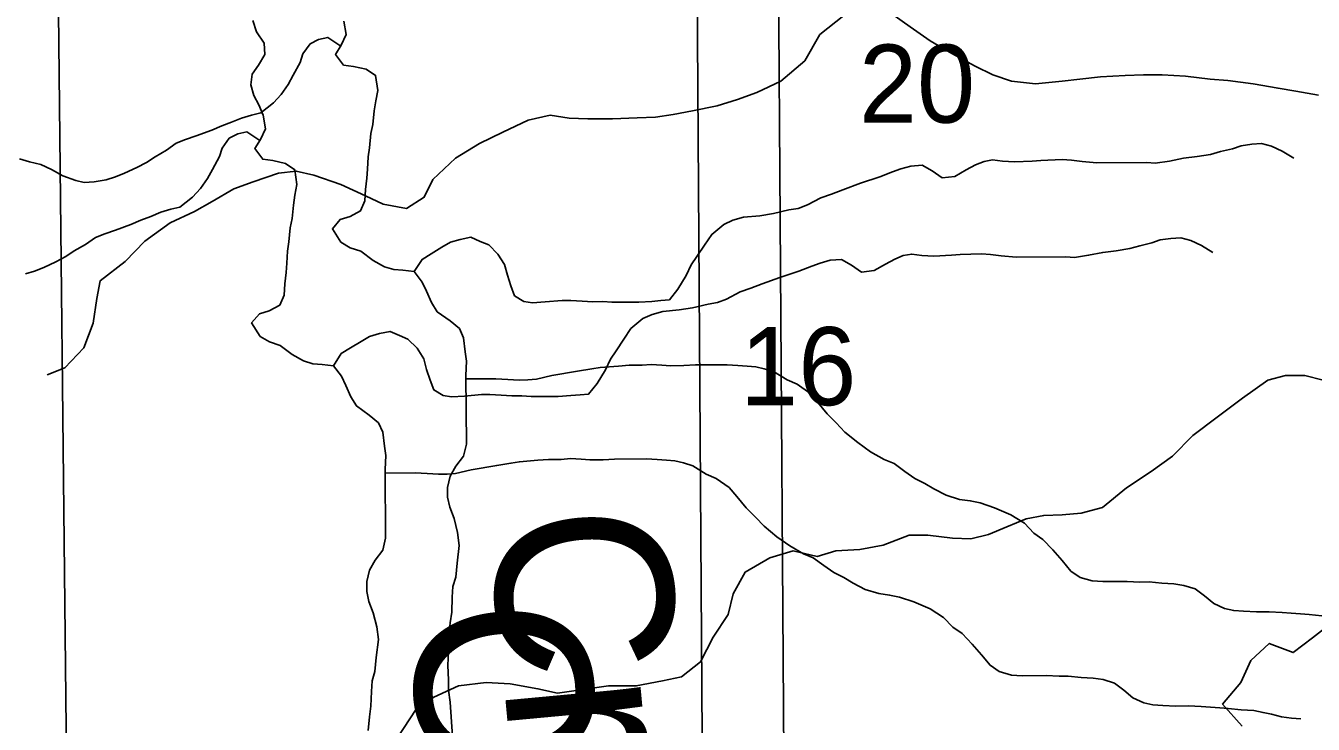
# Model space of a CAD drawing. Extents: x -21.1 to 50.3, y -4.9 to 22.1.
# Drawn here: x 6.48 to 7.17, y 19.292 to 19.666 of the extents above; entities that cross this region are included whole.
import ezdxf

# ---------------------------------------------------------------- set-up
doc = ezdxf.new("R2010")
doc.units = 0
for name, color, linetype in [('GM_X_Minor_River', 7, 'Continuous'), ('GM_X_Minor_River_Text', 7, 'Continuous'), ('GM_X_Section', 7, 'Continuous'), ('GM_X_Section_Text', 7, 'Continuous')]:
    doc.layers.add(name, color=color, linetype=linetype)

msp = doc.modelspace()

# ---------------------------------------------------------------- linework, layer by layer
at = {"layer": 'GM_X_Minor_River'}
for points in [[(6.94392, 19.67242), (6.95377, 19.66559), (6.96438, 19.65801), (6.97613, 19.65118), (6.98863, 19.64436), (6.99811, 19.6398), (7.00796, 19.63639), (7.02085, 19.63488), (7.03525, 19.6364), (7.04473, 19.63754), (7.05572, 19.63867), (7.06899, 19.63943), (7.07885, 19.63981), (7.0887, 19.63982), (7.10121, 19.63906), (7.11448, 19.63754), (7.12395, 19.63679), (7.1376, 19.63489), (7.15087, 19.63262), (7.16034, 19.6311), (7.17247, 19.62883)], [(6.49121, 19.47894), (6.50069, 19.48273), (6.51093, 19.49335), (6.51586, 19.50662), (6.51776, 19.5199), (6.51966, 19.52938), (6.53294, 19.53962), (6.54356, 19.55062), (6.55721, 19.56049), (6.5701, 19.56655), (6.57958, 19.57187), (6.59134, 19.57869), (6.60157, 19.58249), (6.61522, 19.58704), (6.6247, 19.58818), (6.63417, 19.58591), (6.64858, 19.58098), (6.66184, 19.57491), (6.67131, 19.57036), (6.68382, 19.56809), (6.6933, 19.57415), (6.69786, 19.58364), (6.70999, 19.59502), (6.72289, 19.60298), (6.7354, 19.60905), (6.74905, 19.6155), (6.7608, 19.61816), (6.77103, 19.61664), (6.78089, 19.61626), (6.79416, 19.61627), (6.80742, 19.61665), (6.81728, 19.61703), (6.82676, 19.61855), (6.83699, 19.62044), (6.85026, 19.6231), (6.86126, 19.62651), (6.87149, 19.63031), (6.88439, 19.63638), (6.89728, 19.64738), (6.90525, 19.66141), (6.91814, 19.67165)], [(6.60139, 19.66897), (6.60332, 19.6629), (6.60754, 19.65685), (6.60796, 19.65077), (6.60456, 19.64505), (6.60117, 19.6401), (6.60044, 19.63439), (6.60199, 19.6287), (6.60468, 19.62378), (6.607, 19.6181), (6.60818, 19.61088), (6.60555, 19.60517), (6.60253, 19.60021), (6.60675, 19.59454), (6.61208, 19.59381), (6.61894, 19.59233), (6.62391, 19.58894), (6.6251, 19.58097), (6.62399, 19.57526), (6.62325, 19.56994), (6.62253, 19.56272), (6.62142, 19.55777), (6.6207, 19.55017), (6.61997, 19.54523), (6.61962, 19.53877), (6.61927, 19.53383), (6.61854, 19.52775), (6.6182, 19.52166), (6.61594, 19.51633), (6.61025, 19.51326), (6.60493, 19.51171), (6.60077, 19.50675), (6.60538, 19.49956), (6.61034, 19.49655), (6.61606, 19.49468), (6.62256, 19.48978), (6.62867, 19.48639), (6.63363, 19.4849), (6.63858, 19.48455), (6.64467, 19.48382), (6.64889, 19.47815), (6.6512, 19.47322), (6.6539, 19.46716), (6.65697, 19.46223), (6.66385, 19.45733), (6.66883, 19.45318), (6.67114, 19.44826), (6.67194, 19.44066), (6.67273, 19.43573), (6.67239, 19.42813), (6.6726, 19.39128), (6.67111, 19.38482), (6.66695, 19.37947), (6.66394, 19.37414), (6.66245, 19.36805), (6.66248, 19.36273), (6.66365, 19.35742), (6.66597, 19.35136), (6.66791, 19.34377), (6.66871, 19.33694), (6.66762, 19.32743), (6.66691, 19.31983), (6.66541, 19.31488)], [(6.65029, 19.66861), (6.65147, 19.6614), (6.64884, 19.65569), (6.64582, 19.65073), (6.65004, 19.64506), (6.65537, 19.64433), (6.66223, 19.64284), (6.6672, 19.63945), (6.66839, 19.63148), (6.66728, 19.62578), (6.66654, 19.62045), (6.66582, 19.61323), (6.66471, 19.60829), (6.66399, 19.60069), (6.66326, 19.59574), (6.66291, 19.58928), (6.66256, 19.58434), (6.66183, 19.57826), (6.66149, 19.57218), (6.65923, 19.56685), (6.65354, 19.56378), (6.64822, 19.56223), (6.64406, 19.55727), (6.64867, 19.55007), (6.65363, 19.54706), (6.65935, 19.5452), (6.66585, 19.54029), (6.67196, 19.53691), (6.67692, 19.53541), (6.68187, 19.53506), (6.68796, 19.53434), (6.69218, 19.52866), (6.69449, 19.52373), (6.69719, 19.51767), (6.70026, 19.51275), (6.70714, 19.50785), (6.71211, 19.5037), (6.71443, 19.49877), (6.71523, 19.49118), (6.71602, 19.48624), (6.71568, 19.47865), (6.71589, 19.4418), (6.7144, 19.43533), (6.71024, 19.42999), (6.70723, 19.42466), (6.70574, 19.41857), (6.70577, 19.41325), (6.70694, 19.40794), (6.70926, 19.40187), (6.7112, 19.39429), (6.712, 19.38745), (6.71091, 19.37795), (6.71019, 19.37035), (6.7087, 19.3654)], [(6.64852, 19.65517), (6.64158, 19.65983), (6.63664, 19.65866), (6.63208, 19.65635), (6.62831, 19.65101), (6.62681, 19.64645), (6.62304, 19.63959), (6.6204, 19.63463), (6.61663, 19.6293), (6.61247, 19.62471), (6.60565, 19.61936), (6.6007, 19.61819), (6.59538, 19.61664), (6.59007, 19.61433), (6.58475, 19.6124), (6.57943, 19.61009), (6.57107, 19.60701), (6.56537, 19.60508), (6.56044, 19.60315), (6.55513, 19.59932), (6.54906, 19.59587), (6.54451, 19.59281), (6.53919, 19.59012), (6.53274, 19.58704), (6.5278, 19.58512), (6.52286, 19.58357), (6.5164, 19.58239), (6.51107, 19.58198), (6.5065, 19.5831), (6.49963, 19.58572), (6.49352, 19.58911), (6.48779, 19.59173), (6.4817, 19.59322), (6.47636, 19.59471)], [(6.60523, 19.60465), (6.59829, 19.60931), (6.59335, 19.60814), (6.5888, 19.60584), (6.58502, 19.6005), (6.58352, 19.59593), (6.57975, 19.58907), (6.57712, 19.58412), (6.57334, 19.57878), (6.56918, 19.5742), (6.56236, 19.56884), (6.55741, 19.56768), (6.55209, 19.56612), (6.54678, 19.56382), (6.54146, 19.56189), (6.53614, 19.55958), (6.52778, 19.55649), (6.52209, 19.55456), (6.51715, 19.55264), (6.51184, 19.54881), (6.50577, 19.54536), (6.50122, 19.54229), (6.49591, 19.5396), (6.48945, 19.53653), (6.48451, 19.5346), (6.47957, 19.53305)], [(6.68796, 19.53434), (6.69211, 19.54082), (6.69704, 19.54388), (6.70274, 19.54734), (6.70729, 19.55002), (6.71261, 19.55157), (6.71831, 19.55274), (6.72327, 19.55049), (6.72785, 19.54861), (6.73283, 19.5437), (6.73629, 19.53802), (6.73784, 19.53233), (6.73977, 19.52665), (6.74171, 19.52134), (6.74667, 19.51833), (6.75125, 19.51759), (6.75809, 19.51801), (6.76722, 19.51882), (6.77179, 19.51884), (6.77789, 19.5185), (6.7836, 19.51815), (6.78893, 19.51818), (6.79388, 19.51783), (6.80834, 19.51791), (6.81519, 19.51832), (6.82014, 19.51873), (6.8247, 19.51914), (6.82924, 19.52486), (6.83376, 19.5321), (6.8364, 19.53782), (6.83942, 19.54239), (6.84357, 19.54849), (6.84735, 19.55421), (6.85379, 19.55957), (6.85872, 19.56187), (6.86442, 19.56342), (6.87318, 19.56423), (6.8804, 19.56541), (6.88876, 19.56736), (6.89371, 19.56814), (6.89865, 19.57007), (6.90586, 19.57391), (6.91156, 19.57584), (6.91763, 19.57816), (6.92713, 19.58163), (6.93739, 19.5851), (6.94423, 19.5878), (6.94879, 19.58934), (6.95411, 19.59089), (6.96019, 19.5913), (6.96554, 19.5883), (6.97089, 19.58453), (6.97774, 19.58532), (6.98381, 19.58878), (6.98874, 19.59146), (6.9933, 19.59339), (6.99786, 19.59417), (7.0032, 19.59344), (7.00967, 19.5931), (7.01918, 19.59353), (7.02375, 19.59394), (7.03517, 19.59438), (7.04012, 19.59403), (7.04583, 19.5933), (7.05383, 19.59258), (7.08047, 19.59273), (7.08504, 19.59238), (7.09265, 19.59356), (7.10026, 19.59512), (7.10748, 19.59592), (7.11471, 19.5971), (7.12003, 19.59865), (7.12649, 19.6002), (7.13105, 19.60175), (7.13676, 19.60254), (7.14208, 19.60295), (7.14742, 19.60146), (7.15315, 19.59883), (7.15926, 19.59506)], [(6.64467, 19.48382), (6.64882, 19.4903), (6.65375, 19.49337), (6.65945, 19.49682), (6.664, 19.4995), (6.66932, 19.50105), (6.67502, 19.50222), (6.67998, 19.49997), (6.68456, 19.4981), (6.68954, 19.49319), (6.693, 19.48751), (6.69455, 19.48182), (6.69648, 19.47613), (6.69842, 19.47082), (6.70338, 19.46781), (6.70796, 19.46707), (6.71481, 19.46749), (6.72394, 19.4683), (6.7285, 19.46833), (6.7346, 19.46798), (6.74031, 19.46763), (6.74564, 19.46766), (6.75059, 19.46731), (6.76505, 19.46739), (6.7719, 19.46781), (6.77685, 19.46822), (6.78141, 19.46862), (6.78595, 19.47434), (6.79048, 19.48159), (6.79311, 19.4873), (6.79613, 19.49188), (6.80028, 19.49798), (6.80406, 19.5037), (6.8105, 19.50905), (6.81543, 19.51136), (6.82113, 19.51291), (6.82989, 19.51372), (6.83711, 19.5149), (6.84548, 19.51684), (6.85042, 19.51763), (6.85536, 19.51956), (6.86257, 19.5234), (6.86827, 19.52532), (6.87435, 19.52764), (6.88384, 19.53111), (6.8941, 19.53458), (6.90094, 19.53728), (6.9055, 19.53883), (6.91082, 19.54038), (6.91691, 19.54079), (6.92225, 19.53778), (6.9276, 19.53401), (6.93445, 19.53481), (6.94052, 19.53826), (6.94545, 19.54095), (6.95001, 19.54287), (6.95457, 19.54366), (6.95991, 19.54293), (6.96638, 19.54258), (6.9759, 19.54302), (6.98046, 19.54342), (6.99188, 19.54386), (6.99683, 19.54351), (7.00254, 19.54278), (7.01054, 19.54207), (7.03719, 19.54221), (7.04176, 19.54186), (7.04936, 19.54304), (7.05697, 19.5446), (7.0642, 19.5454), (7.07142, 19.54658), (7.07674, 19.54813), (7.0832, 19.54969), (7.08776, 19.55123), (7.09347, 19.55202), (7.0988, 19.55243), (7.10413, 19.55094), (7.10986, 19.54831), (7.11597, 19.54455)], [(6.71569, 19.47675), (6.73168, 19.47684), (6.73815, 19.47649), (6.74424, 19.47615), (6.74881, 19.47617), (6.75338, 19.47657), (6.76174, 19.47852), (6.77543, 19.48088), (6.78304, 19.48206), (6.7876, 19.48284), (6.79749, 19.48366), (6.8032, 19.48407), (6.81005, 19.48411), (6.815, 19.48451), (6.82071, 19.48416), (6.82528, 19.48381), (6.83251, 19.48385), (6.8386, 19.48426), (6.85573, 19.48436), (6.86144, 19.48401), (6.86639, 19.48366), (6.87096, 19.4833), (6.87554, 19.48219), (6.88049, 19.4807), (6.88775, 19.47618), (6.89309, 19.47393), (6.89997, 19.46903), (6.90419, 19.46411), (6.90917, 19.45806), (6.91415, 19.45315), (6.91874, 19.44824), (6.92562, 19.44258), (6.9325, 19.43768), (6.93976, 19.43354), (6.9451, 19.43129), (6.95083, 19.42714), (6.95618, 19.42337), (6.96153, 19.42074), (6.96649, 19.41773), (6.97298, 19.41435), (6.98023, 19.41211), (6.98594, 19.41138), (6.99128, 19.41027), (6.9989, 19.40765), (7.00768, 19.4039), (7.01494, 19.39938), (7.01992, 19.39409), (7.02488, 19.3907), (7.03024, 19.38503), (7.03522, 19.37936), (7.03982, 19.37369), (7.04479, 19.3703), (7.05127, 19.36843), (7.05698, 19.36808), (7.06993, 19.36816), (7.07678, 19.36781), (7.08173, 19.36784), (7.08858, 19.36712), (7.09506, 19.36677), (7.10039, 19.36604), (7.10649, 19.36418), (7.11146, 19.36041), (7.11643, 19.35625), (7.12216, 19.35363), (7.12711, 19.35252), (7.13244, 19.35216), (7.1393, 19.35182), (7.14615, 19.35186), (7.153, 19.35152), (7.15795, 19.35116), (7.1629, 19.35081), (7.16747, 19.35046), (7.17433, 19.34974)], [(7.17504, 19.47598), (7.16519, 19.47863), (7.15495, 19.47863), (7.14547, 19.47598), (7.13183, 19.46649), (7.11817, 19.45625), (7.10528, 19.44639), (7.09428, 19.43539), (7.0829, 19.42704), (7.06963, 19.41832), (7.05674, 19.4077), (7.04536, 19.40466), (7.03513, 19.4039), (7.02527, 19.40352), (7.0158, 19.40163), (7.00556, 19.39745), (6.9957, 19.39328), (6.98622, 19.391), (6.97637, 19.39138), (6.9631, 19.3929), (6.95325, 19.3929), (6.93922, 19.38758), (6.92671, 19.38531), (6.91382, 19.38455), (6.90396, 19.38151), (6.89108, 19.38454), (6.87856, 19.38075), (6.86529, 19.37316), (6.85884, 19.3614), (6.85618, 19.3504), (6.84822, 19.33827), (6.84139, 19.32499), (6.83115, 19.31703), (6.82091, 19.31475), (6.80688, 19.31209), (6.7921, 19.31209), (6.7648, 19.30829), (6.75419, 19.31057), (6.73941, 19.31322), (6.72652, 19.31398), (6.71174, 19.31208), (6.69847, 19.30601), (6.68899, 19.29956), (6.67875, 19.28401)], [(6.6724, 19.42623), (6.68839, 19.42632), (6.69486, 19.42597), (6.70095, 19.42563), (6.70552, 19.42565), (6.71009, 19.42606), (6.71845, 19.428), (6.73214, 19.43036), (6.73975, 19.43154), (6.74431, 19.43232), (6.7542, 19.43314), (6.75991, 19.43355), (6.76676, 19.43359), (6.77171, 19.434), (6.77742, 19.43365), (6.78199, 19.43329), (6.78922, 19.43333), (6.79531, 19.43375), (6.81244, 19.43384), (6.81815, 19.4335), (6.8231, 19.43314), (6.82767, 19.43279), (6.83225, 19.43167), (6.8372, 19.43018), (6.84446, 19.42566), (6.8498, 19.42341), (6.85668, 19.41851), (6.8609, 19.4136), (6.86588, 19.40754), (6.87086, 19.40264), (6.87545, 19.39772), (6.88233, 19.39206), (6.88921, 19.38716), (6.89647, 19.38302), (6.90181, 19.38077), (6.90754, 19.37662), (6.91289, 19.37285), (6.91824, 19.37022), (6.9232, 19.36721), (6.92969, 19.36383), (6.93694, 19.36159), (6.94265, 19.36086), (6.94799, 19.35975), (6.95561, 19.35714), (6.96439, 19.35338), (6.97165, 19.34887), (6.97663, 19.34357), (6.9816, 19.34018), (6.98695, 19.33451), (6.99194, 19.32884), (6.99653, 19.32317), (7.0015, 19.31978), (7.00798, 19.31792), (7.0137, 19.31757), (7.02664, 19.31764), (7.03349, 19.3173), (7.03844, 19.31732), (7.0453, 19.3166), (7.05177, 19.31626), (7.0571, 19.31553), (7.0632, 19.31366), (7.06817, 19.30989), (7.07314, 19.30574), (7.07887, 19.30311), (7.08382, 19.302), (7.08915, 19.30165), (7.09601, 19.30131), (7.10286, 19.30135), (7.10971, 19.301), (7.11467, 19.30065), (7.11961, 19.3003), (7.12418, 19.29994), (7.13104, 19.29922), (7.13789, 19.29888), (7.14285, 19.29777), (7.14742, 19.29703), (7.15276, 19.29554), (7.15809, 19.29481), (7.16304, 19.29446)], [(6.7087, 19.3654), (6.70835, 19.3597), (6.70801, 19.35172), (6.70728, 19.34602), (6.70656, 19.3388), (6.70623, 19.33044), (6.70589, 19.32322), (6.70631, 19.31524), (6.70634, 19.30992), (6.70714, 19.30347), (6.70796, 19.29284), (6.70838, 19.28524)], [(7.18142, 19.34741), (7.16928, 19.33793), (7.15904, 19.32996), (7.14616, 19.33489), (7.1363, 19.32579), (7.13098, 19.31403), (7.12112, 19.30227), (7.13173, 19.29051)], [(6.66541, 19.31488), (6.66506, 19.30918), (6.66472, 19.3012), (6.66399, 19.2955), (6.66327, 19.28828)]]:
    msp.add_lwpolyline(points, dxfattribs=at)
at = {"layer": 'GM_X_Section'}
for points in [[(6.88082, 20.03211), (7.89619, 20.04203), (7.90002, 19.02624), (7.83142, 19.02525), (6.88772, 19.01332)], [(5.88662, 20.02845), (6.88082, 20.03211), (6.88772, 19.01332), (6.83581, 19.01172), (5.8818, 19.00728)], [(5.45185, 20.01395), (6.49363, 20.00748), (6.50457, 18.98884), (5.47114, 18.99721)], [(6.49363, 20.00748), (7.51608, 20.00403), (7.5274, 18.98311), (6.50457, 18.98884)], [(6.83753, 19.9816), (7.8529, 19.99152), (7.85673, 18.97573), (7.78814, 18.97473), (6.84443, 18.96281)], [(5.84333, 19.97793), (6.83753, 19.9816), (6.84443, 18.96281), (6.79252, 18.9612), (5.83851, 18.95676)]]:
    msp.add_lwpolyline(points, close=True, dxfattribs=at)

# ---------------------------------------------------------------- texts
at = {"layer": 'GM_X_Minor_River_Text'}
for p in [(6.72755, 19.40425), (6.68426, 19.35373)]:
    msp.add_text('Creek', height=0.094726, rotation=275.31657, dxfattribs=at).set_placement(p)
at = {"layer": 'GM_X_Section_Text'}
for s, p in [('20', (6.92627, 19.61414)), ('16', (6.86262, 19.46265))]:
    msp.add_text(s, height=0.041856, rotation=0.00001, dxfattribs=at).set_placement(p)

doc.saveas('drawing.dxf')
